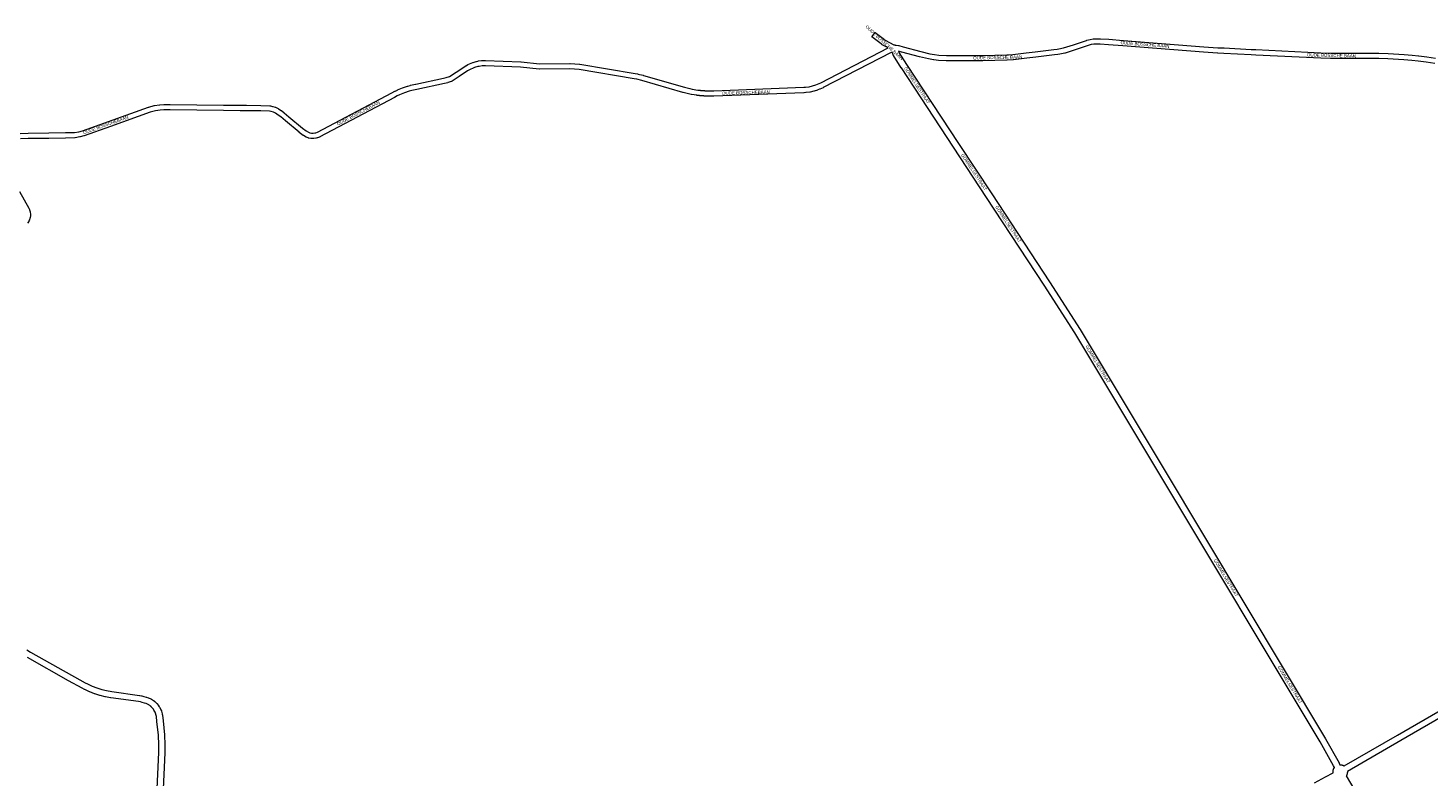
# Model space of a CAD drawing. Header units: metres. Extents: x 123819 to 142731, y 393440 to 405763.
# Tile 337 of 346: x 136393 to 139765, y 403896 to 405699. Entities that reach past the tile are written whole.
import ezdxf
from ezdxf.enums import TextEntityAlignment as Align

# ---------------------------------------------------------------- set-up
doc = ezdxf.new("R2010")
doc.units = ezdxf.units.M
doc.header["$MEASUREMENT"] = 0
for name, color, linetype, lineweight in [('gs-anno-wegen algemeen tekst', 7, 'Continuous', 0), ('gs-knt-aanvullende hoofdweg', 7, 'Continuous', 0), ('gs-knt-wegen algemeen', 7, 'Continuous', 0)]:
    doc.layers.add(name, color=color, linetype=linetype, lineweight=lineweight)
doc.styles.add('Style-Arial', font='arial.ttf')

msp = doc.modelspace()

# ---------------------------------------------------------------- linework, layer by layer
at = {"layer": 'gs-knt-aanvullende hoofdweg', "color": 7, "linetype": 'Continuous', "flags": 128}
for points in [[(138478.3, 405658.7), (138478.4, 405658.7), (138478.7, 405658.7), (138479.1, 405658.7), (138479.5, 405658.6), (138479.8, 405658.6), (138480.2, 405658.5), (138480.6, 405658.4), (138480.9, 405658.3), (138481.3, 405658.2), (138481.6, 405658), (138481.9, 405657.9), (138482.1, 405657.8)], [(139539.6, 403918.5), (139537.7, 403922.7), (139505, 403980.6), (139114.6, 404632.4), (138914.3, 404965.3), (138840.6, 405079.9), (138701.6, 405291.5), (138621.8, 405412.6), (138621.8, 405412.6), (138496.6, 405603.4), (138496.5, 405603.5), (138477.7, 405632.8), (138477.5, 405633.1), (138477.4, 405633.4), (138477.2, 405633.6), (138477.1, 405633.9), (138477, 405634.2), (138474.2, 405641.4)], [(138489.5, 405643.4), (138490.7, 405640.3), (138509.1, 405611.6), (138634.3, 405420.8), (138714.2, 405299.7), (138714.2, 405299.7), (138853.1, 405088.1), (138853.2, 405088.1), (138927, 404973.3), (138927.1, 404973.1), (139127.4, 404640.1), (139127.4, 404640.1), (139517.9, 403988.2), (139518, 403988.1), (139550.9, 403929.8), (139551.1, 403929.4), (139551.3, 403929.1), (139552.9, 403925.6)], [(139563.3, 403922.6), (139691.8, 403996.6), (139804.3, 404061.7), (139924.6, 404131.4), (140145.1, 404273.5), (140145.1, 404273.5), (140271.8, 404355), (140296.7, 404371.6), (140411.8, 404456.1), (140411.9, 404456.2), (140412.1, 404456.4), (140423.7, 404464), (140423.9, 404464.2), (140424.1, 404464.3), (140435.3, 404470.6), (140435.6, 404470.8), (140435.9, 404470.9), (140436.1, 404471), (140444.8, 404474.7), (140445.1, 404474.8), (140453.9, 404478.2), (140454.1, 404478.2), (140456.7, 404479.2)], [(140466.9, 404466.8), (140459.1, 404464.1), (140450.6, 404460.8), (140442.4, 404457.3), (140431.7, 404451.3), (140420.5, 404443.9), (140305.5, 404359.3), (140305.2, 404359.1), (140280, 404342.4), (140279.9, 404342.4), (140153.3, 404260.9), (139932.5, 404118.7), (139932.2, 404118.5), (139811.8, 404048.7), (139699.3, 403983.6), (139699.3, 403983.6), (139570.8, 403909.6)], [(136390.2, 404202.5), (136399.1, 404196.7), (136497.8, 404140.9), (136497.8, 404140.9), (136504.9, 404137.1), (136530.6, 404123), (136536.1, 404120.2), (136547.3, 404115), (136558.8, 404110.6), (136570.5, 404106.9), (136582.5, 404103.9), (136594.7, 404101.7), (136661.8, 404092.3), (136662.2, 404092.2), (136666.7, 404091.3), (136667.1, 404091.3), (136671.8, 404090.1), (136672.1, 404090.1), (136677.7, 404088.5), (136677.9, 404088.4), (136678.1, 404088.4), (136682.7, 404086.8), (136683, 404086.7), (136683.2, 404086.6), (136688.7, 404084.2), (136688.9, 404084.1), (136689, 404084), (136689, 404084), (136689.1, 404084), (136689.3, 404083.9), (136689.4, 404083.8), (136689.4, 404083.8), (136689.6, 404083.7), (136689.6, 404083.7), (136689.8, 404083.6), (136689.8, 404083.6), (136689.9, 404083.5), (136690.1, 404083.4), (136690.1, 404083.4), (136690.3, 404083.3), (136690.3, 404083.3), (136690.4, 404083.3), (136690.6, 404083.2), (136690.6, 404083.2), (136690.7, 404083.1), (136690.8, 404083), (136690.9, 404083), (136691, 404082.9), (136691.1, 404082.9), (136691.3, 404082.8), (136692.2, 404082.3), (136692.4, 404082.1), (136692.7, 404081.9), (136693.6, 404081.3), (136693.8, 404081.2), (136693.8, 404081.2), (136693.9, 404081.1), (136694, 404081), (136694, 404081), (136694.2, 404080.9), (136694.2, 404080.9), (136694.3, 404080.8), (136694.4, 404080.7), (136694.5, 404080.7), (136694.6, 404080.6), (136694.7, 404080.6), (136694.7, 404080.6), (136694.8, 404080.5), (136694.9, 404080.4), (136695, 404080.4), (136695, 404080.3), (136695.1, 404080.3), (136695.1, 404080.3), (136695.2, 404080.2), (136695.4, 404080.1), (136695.4, 404080.1), (136695.5, 404080), (136695.6, 404079.9), (136695.6, 404079.9), (136695.8, 404079.8), (136695.8, 404079.8), (136695.8, 404079.8), (136695.8, 404079.8), (136695.9, 404079.7), (136696, 404079.6), (136696, 404079.6), (136696.2, 404079.5), (136696.2, 404079.4), (136696.3, 404079.4), (136696.4, 404079.3), (136696.4, 404079.3), (136696.5, 404079.2), (136696.7, 404079.1), (136696.7, 404079.1), (136696.8, 404079), (136696.9, 404079), (136696.9, 404078.9), (136697.1, 404078.8), (136697.1, 404078.8), (136697.2, 404078.7), (136697.3, 404078.6), (136697.5, 404078.5), (136697.5, 404078.4), (136697.8, 404078.2), (136697.9, 404078.1), (136698.1, 404077.9), (136698.3, 404077.8), (136698.3, 404077.7), (136698.6, 404077.6), (136700, 404076.4), (136700.3, 404076.1), (136700.6, 404075.8), (136701.9, 404074.4), (136702.1, 404074.3), (136702.1, 404074.2), (136702.2, 404074.1), (136702.3, 404074), (136702.4, 404073.9), (136702.5, 404073.8), (136702.6, 404073.8), (136702.7, 404073.6), (136702.7, 404073.6), (136702.8, 404073.5), (136702.9, 404073.4), (136703, 404073.3), (136703.1, 404073.2), (136703.2, 404073), (136707.2, 404068.1), (136707.4, 404067.8), (136707.6, 404067.5), (136709.3, 404064.8), (136709.5, 404064.5), (136709.7, 404064.2), (136712.6, 404058.6), (136712.7, 404058.3), (136712.9, 404058), (136714.2, 404054.9), (136714.3, 404054.7), (136714.3, 404054.6), (136714.3, 404054.6), (136714.4, 404054.4), (136714.4, 404054.3), (136715.3, 404051.5), (136715.4, 404051.1), (136716.2, 404048.1), (136716.2, 404048), (136716.2, 404047.9), (136716.3, 404047.6), (136716.9, 404044.5), (136717, 404044.3), (136717, 404044), (136718.6, 404031.8), (136718.7, 404031.6), (136722, 403997.7), (136722, 403997.5), (136722, 403997.3), (136723, 403973.8), (136723, 403973.4), (136722.9, 403954.5), (136722.9, 403954.1), (136716.5, 403815.5)], [(136701.5, 403816.1), (136707.9, 403954.7), (136708, 403973.3), (136707, 403996.4), (136703.7, 404030), (136702.2, 404041.8), (136701.7, 404044.4), (136700.1, 404049.5), (136699.1, 404051.9), (136696.5, 404056.9), (136695.2, 404059), (136691.7, 404063.4), (136690.9, 404064.2), (136690.9, 404064.3), (136690.8, 404064.4), (136690.7, 404064.4), (136690.6, 404064.5), (136690.6, 404064.5), (136690.5, 404064.6), (136690.5, 404064.6), (136690.4, 404064.7), (136690.4, 404064.7), (136690.2, 404064.9), (136690.2, 404064.9), (136690.1, 404065), (136690.1, 404065), (136690, 404065.1), (136690, 404065.1), (136689.9, 404065.2), (136689.8, 404065.2), (136689.7, 404065.3), (136689.7, 404065.4), (136689.6, 404065.4), (136689.6, 404065.5), (136689.5, 404065.6), (136689.4, 404065.6), (136689.4, 404065.7), (136689.3, 404065.7), (136689.2, 404065.8), (136689.1, 404065.9), (136689.1, 404065.9), (136689, 404066), (136689, 404066), (136688.9, 404066.1), (136688.8, 404066.1), (136688.7, 404066.2), (136688.6, 404066.3), (136688.4, 404066.4), (136688.4, 404066.5), (136688.3, 404066.6), (136688.3, 404066.6), (136688.2, 404066.7), (136688.2, 404066.7), (136686.4, 404068), (136684.9, 404069.1), (136684.7, 404069.2), (136684.7, 404069.2), (136684.6, 404069.3), (136684.5, 404069.3), (136684.4, 404069.4), (136684.3, 404069.4), (136684.3, 404069.4), (136684.1, 404069.5), (136684.1, 404069.5), (136682.3, 404070.6), (136677.5, 404072.7), (136673.4, 404074.1), (136668.2, 404075.6), (136663.8, 404076.6), (136659.5, 404077.4), (136592.4, 404086.8), (136592.1, 404086.9), (136579.6, 404089.2), (136579.3, 404089.2), (136579.1, 404089.3), (136566.7, 404092.3), (136566.5, 404092.4), (136566.2, 404092.5), (136554, 404096.3), (136553.8, 404096.4), (136553.6, 404096.5), (136541.7, 404101.1), (136541.5, 404101.2), (136541.2, 404101.3), (136529.6, 404106.6), (136529.3, 404106.8), (136523.6, 404109.7), (136523.5, 404109.8), (136490.5, 404127.8), (136490.5, 404127.8), (136490.4, 404127.8), (136391.5, 404183.7)], [(139552.9, 403925.6), (139552.9, 403925.6), (139553, 403925.6), (139553, 403925.6), (139553.1, 403925.6), (139553.1, 403925.6), (139553.2, 403925.6), (139553.2, 403925.6), (139553.3, 403925.6), (139553.4, 403925.6), (139553.4, 403925.6), (139553.4, 403925.6), (139553.5, 403925.6), (139553.5, 403925.6), (139553.6, 403925.6), (139553.6, 403925.6), (139553.7, 403925.6), (139553.7, 403925.6)], [(139553.7, 403925.6), (139553.8, 403925.6), (139553.8, 403925.6), (139553.8, 403925.6), (139553.8, 403925.6), (139553.8, 403925.6), (139553.9, 403925.6), (139553.9, 403925.6), (139554, 403925.6), (139554, 403925.6), (139554.1, 403925.6), (139554.1, 403925.6), (139554.1, 403925.6), (139554.2, 403925.6), (139554.2, 403925.6), (139554.3, 403925.6), (139554.3, 403925.6), (139554.4, 403925.5), (139554.4, 403925.5), (139554.5, 403925.5), (139554.5, 403925.5), (139554.6, 403925.5), (139554.6, 403925.5), (139554.7, 403925.5), (139554.7, 403925.5), (139554.7, 403925.5), (139554.8, 403925.5), (139554.8, 403925.5), (139554.9, 403925.5), (139554.9, 403925.5), (139555, 403925.5), (139555, 403925.5), (139555.1, 403925.5), (139555.1, 403925.5), (139555.2, 403925.5), (139555.3, 403925.5), (139555.3, 403925.5), (139555.3, 403925.5), (139555.4, 403925.5), (139555.4, 403925.5), (139555.5, 403925.5), (139555.5, 403925.5), (139555.6, 403925.4), (139555.6, 403925.4), (139555.7, 403925.4), (139555.7, 403925.4), (139555.8, 403925.4), (139555.8, 403925.4), (139555.9, 403925.4), (139555.9, 403925.4), (139555.9, 403925.4), (139556, 403925.4), (139556, 403925.4), (139556.1, 403925.4), (139556.1, 403925.4), (139556.2, 403925.4), (139556.2, 403925.4), (139556.3, 403925.3), (139556.3, 403925.3), (139556.4, 403925.3), (139556.4, 403925.3), (139556.5, 403925.3), (139556.5, 403925.3), (139556.6, 403925.3), (139556.6, 403925.3), (139556.7, 403925.3), (139556.7, 403925.3), (139556.8, 403925.3), (139556.9, 403925.2), (139556.9, 403925.2), (139557, 403925.2), (139557, 403925.2), (139557.1, 403925.2), (139557.1, 403925.2), (139557.2, 403925.2), (139557.2, 403925.2), (139557.3, 403925.2), (139557.3, 403925.2), (139557.3, 403925.1), (139557.4, 403925.1), (139557.4, 403925.1), (139557.5, 403925.1), (139557.5, 403925.1), (139557.6, 403925.1), (139557.6, 403925.1), (139557.7, 403925.1), (139557.7, 403925), (139557.8, 403925), (139557.8, 403925), (139557.9, 403925), (139557.9, 403925), (139558, 403925), (139558.1, 403925), (139558.1, 403924.9), (139558.2, 403924.9), (139558.2, 403924.9), (139558.3, 403924.9), (139558.3, 403924.9), (139558.4, 403924.9), (139558.4, 403924.9), (139558.5, 403924.8), (139558.5, 403924.8), (139558.6, 403924.8), (139558.6, 403924.8), (139558.7, 403924.8), (139558.7, 403924.8), (139558.8, 403924.8), (139558.8, 403924.7), (139558.9, 403924.7), (139558.9, 403924.7), (139559, 403924.7), (139559, 403924.7), (139559, 403924.7), (139559.1, 403924.7), (139559.1, 403924.6), (139559.2, 403924.6), (139559.2, 403924.6), (139559.3, 403924.6), (139559.3, 403924.6), (139559.4, 403924.6), (139559.4, 403924.5), (139559.4, 403924.5), (139559.5, 403924.5), (139559.5, 403924.5), (139559.6, 403924.5), (139559.6, 403924.5), (139559.7, 403924.4), (139559.7, 403924.4), (139559.8, 403924.4), (139559.8, 403924.4), (139559.9, 403924.4), (139559.9, 403924.4), (139559.9, 403924.3), (139560, 403924.3), (139560, 403924.3), (139560.1, 403924.3), (139560.1, 403924.3), (139560.2, 403924.2), (139560.2, 403924.2), (139560.3, 403924.2), (139560.3, 403924.2), (139560.3, 403924.2), (139560.4, 403924.1), (139560.4, 403924.1), (139560.5, 403924.1), (139560.5, 403924.1), (139560.6, 403924.1), (139560.6, 403924.1), (139560.6, 403924), (139560.6, 403924), (139560.7, 403924), (139560.7, 403924), (139560.8, 403924), (139560.8, 403923.9), (139560.9, 403923.9), (139560.9, 403923.9), (139561, 403923.9), (139561, 403923.9), (139561.1, 403923.8), (139561.1, 403923.8), (139561.2, 403923.8), (139561.2, 403923.8), (139561.3, 403923.7), (139561.3, 403923.7), (139561.3, 403923.7), (139561.4, 403923.7), (139561.5, 403923.6), (139561.5, 403923.6), (139561.6, 403923.6), (139561.6, 403923.6), (139561.7, 403923.5), (139561.7, 403923.5), (139561.7, 403923.5), (139561.8, 403923.5), (139561.8, 403923.5), (139561.9, 403923.4), (139561.9, 403923.4), (139562, 403923.4), (139562, 403923.4), (139562, 403923.3), (139562.1, 403923.3), (139562.1, 403923.3), (139562.2, 403923.2), (139562.2, 403923.2), (139562.3, 403923.2), (139562.3, 403923.2), (139562.3, 403923.2), (139562.4, 403923.1), (139562.4, 403923.1), (139562.5, 403923.1), (139562.5, 403923.1), (139562.5, 403923), (139562.6, 403923), (139562.6, 403923), (139562.6, 403923), (139562.7, 403922.9), (139562.7, 403922.9), (139562.8, 403922.9), (139562.8, 403922.9), (139562.8, 403922.8), (139562.9, 403922.8), (139562.9, 403922.8), (139563, 403922.8), (139563, 403922.7), (139563.1, 403922.7), (139563.1, 403922.7), (139563.1, 403922.7), (139563.2, 403922.6), (139563.2, 403922.6), (139563.3, 403922.6)], [(139492, 403881.7), (139517.8, 403896), (139517.8, 403896), (139536.3, 403906.3), (139536.3, 403906.4), (139536.3, 403906.4), (139536.3, 403906.5), (139536.3, 403906.6), (139536.3, 403906.6), (139536.2, 403906.7), (139536.2, 403906.8), (139536.2, 403906.8), (139536.2, 403906.9), (139536.2, 403906.9), (139536.2, 403907), (139536.2, 403907.1), (139536.2, 403907.3), (139536.2, 403907.5), (139536.2, 403907.6), (139536.2, 403907.7), (139536.2, 403907.7), (139536.2, 403907.8), (139536.2, 403907.8), (139536.2, 403907.9), (139536.2, 403907.9), (139536.2, 403908), (139536.2, 403908), (139536.2, 403908.1), (139536.2, 403908.1), (139536.2, 403908.2), (139536.2, 403908.2), (139536.2, 403908.3), (139536.2, 403908.3), (139536.2, 403908.4), (139536.2, 403908.4), (139536.2, 403908.5), (139536.2, 403908.5), (139536.2, 403908.6), (139536.2, 403908.6), (139536.2, 403908.7), (139536.2, 403908.7), (139536.2, 403908.8), (139536.2, 403908.8), (139536.2, 403908.9), (139536.2, 403908.9), (139536.2, 403909), (139536.2, 403909), (139536.2, 403909.1), (139536.2, 403909.1), (139536.2, 403909.2), (139536.2, 403909.2), (139536.2, 403909.3), (139536.2, 403909.4), (139536.2, 403909.4), (139536.2, 403909.5), (139536.2, 403909.5), (139536.2, 403909.6), (139536.2, 403909.6), (139536.2, 403909.7), (139536.2, 403909.7), (139536.2, 403909.8), (139536.2, 403909.8), (139536.2, 403909.9), (139536.3, 403909.9), (139536.3, 403910), (139536.3, 403910), (139536.3, 403910.1), (139536.3, 403910.1), (139536.3, 403910.2), (139536.3, 403910.2), (139536.3, 403910.3), (139536.3, 403910.3), (139536.3, 403910.4), (139536.3, 403910.4), (139536.3, 403910.5), (139536.3, 403910.5), (139536.3, 403910.6), (139536.3, 403910.6), (139536.3, 403910.7), (139536.4, 403910.7), (139536.4, 403910.8), (139536.4, 403910.8), (139536.4, 403910.8), (139536.4, 403910.8), (139536.4, 403910.9), (139536.4, 403910.9), (139536.4, 403911), (139536.4, 403911), (139536.4, 403911.1), (139536.4, 403911.1), (139536.4, 403911.2), (139536.4, 403911.2), (139536.4, 403911.3), (139536.5, 403911.4), (139536.5, 403911.4), (139536.5, 403911.5), (139536.5, 403911.5), (139536.5, 403911.6), (139536.5, 403911.6), (139536.5, 403911.7), (139536.5, 403911.7), (139536.5, 403911.8), (139536.5, 403911.8), (139536.6, 403911.9), (139536.6, 403911.9), (139536.6, 403912), (139536.6, 403912), (139536.6, 403912.1), (139536.6, 403912.1), (139536.6, 403912.2), (139536.6, 403912.2), (139536.7, 403912.3), (139536.7, 403912.3), (139536.7, 403912.4), (139536.7, 403912.4), (139536.7, 403912.5), (139536.7, 403912.5), (139536.7, 403912.6), (139536.7, 403912.6), (139536.8, 403912.7), (139536.8, 403912.8), (139536.8, 403912.8), (139536.8, 403912.9), (139536.8, 403912.9), (139536.8, 403913), (139536.8, 403913), (139536.9, 403913.1), (139536.9, 403913.1), (139536.9, 403913.2), (139536.9, 403913.2), (139536.9, 403913.3), (139536.9, 403913.3), (139537, 403913.4), (139537, 403913.4), (139537, 403913.5), (139537, 403913.5), (139537, 403913.6), (139537, 403913.6), (139537, 403913.7), (139537.1, 403913.7), (139537.1, 403913.8), (139537.1, 403913.8), (139537.1, 403913.9), (139537.1, 403913.9), (139537.1, 403914), (139537.2, 403914.1), (139537.2, 403914.1), (139537.2, 403914.2), (139537.2, 403914.2), (139537.3, 403914.3), (139537.3, 403914.4), (139537.3, 403914.4), (139537.4, 403914.5), (139537.4, 403914.6), (139537.4, 403914.6), (139537.4, 403914.7), (139537.4, 403914.7), (139537.5, 403914.8), (139537.5, 403914.8), (139537.5, 403914.9), (139537.5, 403914.9), (139537.5, 403915), (139537.5, 403915), (139537.6, 403915), (139537.6, 403915.1), (139537.6, 403915.1), (139537.6, 403915.2), (139537.6, 403915.2), (139537.7, 403915.3), (139537.7, 403915.3), (139537.7, 403915.4), (139537.7, 403915.4), (139537.8, 403915.5), (139537.8, 403915.5), (139537.8, 403915.5), (139537.8, 403915.6), (139537.8, 403915.6), (139537.9, 403915.7), (139537.9, 403915.7), (139537.9, 403915.8), (139537.9, 403915.8), (139538, 403915.9), (139538, 403915.9), (139538, 403916), (139538, 403916), (139538, 403916.1), (139538.1, 403916.1), (139538.1, 403916.1), (139538.1, 403916.2), (139538.1, 403916.2), (139538.2, 403916.3), (139538.2, 403916.3), (139538.2, 403916.4), (139538.2, 403916.4), (139538.3, 403916.5), (139538.3, 403916.5), (139538.3, 403916.5), (139538.3, 403916.6), (139538.3, 403916.6), (139538.4, 403916.6), (139538.4, 403916.7), (139538.4, 403916.8), (139538.5, 403916.9), (139538.5, 403917), (139538.6, 403917), (139538.8, 403917.3), (139539, 403917.7), (139539.1, 403917.8), (139539.1, 403917.9), (139539.2, 403918), (139539.2, 403918), (139539.3, 403918.1), (139539.3, 403918.1), (139539.3, 403918.2), (139539.3, 403918.2), (139539.4, 403918.3), (139539.4, 403918.3), (139539.4, 403918.3), (139539.5, 403918.4), (139539.5, 403918.4), (139539.6, 403918.5)], [(139570.8, 403909.6), (139570.8, 403909.5), (139570.8, 403909.5), (139570.8, 403909.4), (139570.8, 403909.4), (139570.8, 403909.3), (139570.8, 403909.3), (139570.8, 403909.2), (139570.8, 403909.1), (139570.8, 403909), (139570.8, 403909), (139570.8, 403908.9), (139570.8, 403908.8), (139570.8, 403908.8), (139570.8, 403908.7), (139570.8, 403908.7), (139570.8, 403908.7), (139570.8, 403908.6), (139570.8, 403908.5), (139570.8, 403908.5), (139570.8, 403908.4), (139570.8, 403908.4), (139570.8, 403908.3), (139570.8, 403908.2), (139570.8, 403908.2), (139570.8, 403908.1), (139570.8, 403908.1), (139570.8, 403908), (139570.8, 403907.9), (139570.8, 403907.9), (139570.8, 403907.8), (139570.8, 403907.7), (139570.8, 403907.6), (139570.8, 403907.5), (139570.8, 403907.2), (139570.8, 403906.8), (139570.8, 403906.7), (139570.8, 403906.6), (139570.8, 403906.6), (139570.8, 403906.6), (139570.8, 403906.5), (139570.8, 403906.5), (139570.7, 403906.4), (139570.7, 403906.3), (139570.7, 403906.3), (139570.7, 403906.2), (139570.7, 403906.2), (139570.7, 403906.1), (139570.7, 403906.1), (139570.7, 403906), (139570.7, 403906), (139570.7, 403905.9), (139570.7, 403905.9), (139570.7, 403905.8), (139570.7, 403905.8), (139570.7, 403905.7), (139570.7, 403905.7), (139570.7, 403905.6), (139570.7, 403905.6), (139570.6, 403905.6), (139570.6, 403905.5), (139570.6, 403905.5), (139570.6, 403905.4), (139570.6, 403905.4), (139570.6, 403905.3), (139570.6, 403905.3), (139570.6, 403905.2), (139570.6, 403905.2), (139570.6, 403905.1), (139570.6, 403905.1), (139570.6, 403905), (139570.6, 403905), (139570.5, 403904.9), (139570.5, 403904.9), (139570.5, 403904.9), (139570.5, 403904.8), (139570.5, 403904.8), (139570.5, 403904.7), (139570.5, 403904.7), (139570.5, 403904.7), (139570.5, 403904.6), (139570.4, 403904.5), (139570.4, 403904.5), (139570.4, 403904.4), (139570.4, 403904.4), (139570.4, 403904.3), (139570.4, 403904.3), (139570.4, 403904.2), (139570.4, 403904.2), (139570.4, 403904.1), (139570.4, 403904.1), (139570.3, 403904), (139570.3, 403904), (139570.3, 403903.9), (139570.3, 403903.9), (139570.3, 403903.9), (139570.3, 403903.8), (139570.3, 403903.8), (139570.3, 403903.7), (139570.3, 403903.7), (139570.2, 403903.7), (139570.2, 403903.6), (139570.2, 403903.6), (139570.2, 403903.5), (139570.2, 403903.5), (139570.2, 403903.4), (139570.2, 403903.4), (139570.1, 403903.3), (139570.1, 403903.3), (139570.1, 403903.2), (139570.1, 403903.2), (139570.1, 403903.2), (139570.1, 403903.1), (139570, 403903), (139570, 403903), (139570, 403902.9), (139570, 403902.9), (139570, 403902.8), (139570, 403902.8), (139570, 403902.8), (139570, 403902.8), (139570, 403902.7), (139569.9, 403902.7), (139569.9, 403902.6), (139569.9, 403902.5), (139569.9, 403902.5), (139569.9, 403902.4), (139569.8, 403902.4), (139569.8, 403902.3), (139569.8, 403902.3), (139569.8, 403902.2), (139569.8, 403902.2), (139569.8, 403902.1), (139569.7, 403902.1), (139569.7, 403902), (139569.7, 403902), (139569.7, 403901.9), (139569.7, 403901.9), (139569.6, 403901.9), (139569.6, 403901.8), (139569.6, 403901.8), (139569.6, 403901.7), (139569.6, 403901.7), (139569.6, 403901.6), (139569.5, 403901.6), (139569.5, 403901.5), (139569.5, 403901.5), (139569.5, 403901.4), (139569.5, 403901.4), (139569.4, 403901.4), (139569.4, 403901.3), (139569.4, 403901.3), (139569.4, 403901.2), (139569.4, 403901.2), (139569.3, 403901.1), (139569.3, 403901.1), (139569.3, 403901), (139569.3, 403901), (139569.2, 403900.9), (139569.2, 403900.9), (139569.2, 403900.9), (139569.2, 403900.8), (139569.2, 403900.8), (139569.2, 403900.7), (139569.1, 403900.7), (139569.1, 403900.6), (139569.1, 403900.6), (139569.1, 403900.5), (139569.1, 403900.5), (139569, 403900.4), (139569, 403900.4), (139569, 403900.4), (139569, 403900.3), (139568.9, 403900.3), (139568.9, 403900.2), (139568.9, 403900.2), (139568.9, 403900.1), (139568.8, 403900.1), (139568.8, 403900.1), (139568.8, 403900), (139568.8, 403900), (139568.8, 403900), (139568.7, 403899.9), (139568.7, 403899.9), (139568.7, 403899.8), (139568.6, 403899.8), (139568.6, 403899.7), (139568.6, 403899.7), (139568.6, 403899.6), (139568.5, 403899.6), (139568.5, 403899.6), (139568.5, 403899.5), (139568.5, 403899.5), (139568.4, 403899.4), (139568.4, 403899.4), (139568.4, 403899.3), (139568.4, 403899.3), (139568.3, 403899.2), (139568.3, 403899.2), (139568.3, 403899.2), (139568.3, 403899.1), (139568.3, 403899.1), (139568.2, 403899), (139568.2, 403898.9), (139568.1, 403898.9), (139568.1, 403898.9), (139568.1, 403898.8), (139568.1, 403898.8), (139568, 403898.7), (139568, 403898.7), (139568, 403898.6), (139568, 403898.6), (139567.9, 403898.6), (139567.9, 403898.5)], [(139567.9, 403898.5), (139619.7, 403810.3), (139664, 403738.4), (139664, 403738.4), (139675.7, 403718.9), (139762.6, 403586.1), (139762.6, 403586.1), (139800.7, 403527.7), (139800.8, 403527.6), (139887.5, 403389.6), (139887.5, 403389.6), (139914.5, 403345.8), (139914.5, 403345.7), (139924, 403330), (139995.2, 403231.3), (140117.5, 403065.6), (140117.6, 403065.4), (140120.7, 403061)]]:
    msp.add_lwpolyline(points, dxfattribs=at)
at = {"layer": 'gs-knt-wegen algemeen', "color": 7, "linetype": 'Continuous', "flags": 128}
msp.add_lwpolyline([(138464.7, 405651.2), (138450.4, 405658.9), (138450.2, 405659.1), (138449.9, 405659.3), (138449.6, 405659.4), (138449.4, 405659.6), (138449.1, 405659.9), (138445, 405663.7), (138425.5, 405677.8, -0.384551), (138425.5, 405677.8), (138433.1, 405688.4, -0.384552), (138433.1, 405688.4), (138452.9, 405674), (138453.1, 405673.8), (138453.3, 405673.7), (138453.5, 405673.5), (138457.3, 405670), (138478.3, 405658.7)], format="xyb", dxfattribs=at)
for points in [[(136374.5, 405445.5), (136393.1, 405445.9), (136393.2, 405445.9), (136442.9, 405446.6), (136483.1, 405447.4), (136504.8, 405448), (136515.7, 405449.6), (136524.2, 405451.9), (136587.1, 405474.3), (136683.3, 405508.8), (136683.5, 405508.8), (136683.7, 405508.9), (136696.8, 405512.6), (136697, 405512.6), (136697.3, 405512.7), (136697.6, 405512.7), (136710, 405514.6), (136710.3, 405514.6), (136710.5, 405514.6), (136719.9, 405515.2), (136720.1, 405515.2), (136720.3, 405515.2), (136735.2, 405515.2), (136735.2, 405515.2), (136864, 405513.8), (136864, 405513.8), (136903.8, 405513.2), (136903.8, 405513.2), (136903.8, 405513.2), (136919.5, 405513.2), (136919.6, 405513.2), (136953.9, 405512.5), (136954, 405512.5), (136975.7, 405511.8), (136976, 405511.8), (136976.2, 405511.7), (136976.5, 405511.7), (136976.8, 405511.7), (136982, 405510.6), (136982.3, 405510.5), (136982.5, 405510.5), (136982.8, 405510.4), (136988.5, 405508.5), (136988.8, 405508.4), (136989, 405508.3), (136989.2, 405508.2), (136995.2, 405505.4), (136995.4, 405505.3), (136995.7, 405505.2), (136995.9, 405505.1), (136996.1, 405504.9), (137002.9, 405500.4), (137003.1, 405500.3), (137003.3, 405500.2), (137009.7, 405495.2), (137009.9, 405495), (137021.4, 405485.4), (137054.2, 405458.2), (137063, 405451.3), (137068.6, 405448.3), (137072.2, 405446.8), (137076, 405446), (137080.1, 405445.9), (137084.3, 405446.5), (137086.1, 405446.9), (137090.2, 405448.5), (137269.5, 405543.3), (137269.5, 405543.4), (137276.8, 405547.1), (137277, 405547.2), (137282.8, 405549.9), (137283.1, 405550.1), (137294.9, 405554.9), (137295.1, 405555), (137295.3, 405555.1), (137307.4, 405559.2), (137307.7, 405559.3), (137313.9, 405561.1), (137314.2, 405561.2), (137326.6, 405564.1), (137326.8, 405564.2), (137393.4, 405578.2), (137400.6, 405580.1), (137408.2, 405582.7), (137424.4, 405593.1), (137444.9, 405606.8), (137445.1, 405606.9), (137448.5, 405609), (137448.7, 405609.1), (137448.8, 405609.2), (137452.4, 405611.1), (137452.6, 405611.2), (137452.8, 405611.3), (137460.2, 405614.7), (137460.4, 405614.8), (137460.6, 405614.9), (137464.4, 405616.3), (137464.7, 405616.4), (137464.9, 405616.5), (137472.7, 405618.7), (137472.9, 405618.8), (137473.1, 405618.8), (137477.1, 405619.7), (137477.3, 405619.7), (137477.6, 405619.8), (137485.6, 405620.8), (137485.8, 405620.9), (137486, 405620.9), (137486.3, 405620.9), (137494.4, 405621.2), (137494.6, 405621.2), (137494.9, 405621.2), (137580.3, 405617.6), (137580.5, 405617.6), (137580.7, 405617.6), (137625.2, 405612.7), (137698.3, 405613.7), (137698.6, 405613.7), (137698.8, 405613.7), (137721.6, 405612.1), (137721.9, 405612.1), (137722.2, 405612.1), (137855.1, 405589.8), (137855.3, 405589.8), (137861.8, 405588.5), (137862.1, 405588.4), (137875, 405585.3), (137875.3, 405585.2), (137974.1, 405556.6), (137986.8, 405553.3), (137993.1, 405552), (138006.1, 405549.9), (138006.5, 405549.9), (138006.9, 405549.8), (138007.3, 405549.8), (138007.7, 405549.7), (138008.1, 405549.7), (138008.5, 405549.6), (138008.9, 405549.6), (138009.3, 405549.5), (138009.7, 405549.5), (138010.1, 405549.4), (138010.5, 405549.4), (138010.9, 405549.3), (138011.3, 405549.3), (138011.7, 405549.3), (138012.1, 405549.2), (138012.5, 405549.2), (138012.9, 405549.1), (138013.3, 405549.1), (138013.7, 405549.1), (138014.1, 405549), (138014.5, 405549), (138014.9, 405548.9), (138015.3, 405548.9), (138015.7, 405548.9), (138016.1, 405548.8), (138016.5, 405548.8), (138016.9, 405548.8), (138017.3, 405548.7), (138017.7, 405548.7), (138018.1, 405548.7), (138018.5, 405548.6), (138018.9, 405548.6), (138019.3, 405548.6), (138019.7, 405548.6), (138020.1, 405548.5), (138020.5, 405548.5), (138020.9, 405548.5), (138021.3, 405548.5), (138021.7, 405548.4), (138022.1, 405548.4), (138022.5, 405548.4), (138022.9, 405548.4), (138023.3, 405548.3), (138023.7, 405548.3), (138024.1, 405548.3), (138024.5, 405548.3), (138025, 405548.3), (138025.4, 405548.3), (138025.8, 405548.2), (138026.2, 405548.2), (138026.6, 405548.2), (138027, 405548.2), (138027.4, 405548.2), (138027.8, 405548.2), (138028.2, 405548.2), (138028.6, 405548.1), (138029, 405548.1), (138029.4, 405548.1), (138029.8, 405548.1), (138030.2, 405548.1), (138030.6, 405548.1), (138031, 405548.1), (138031.4, 405548.1), (138031.8, 405548.1), (138044.6, 405548.3), (138261.4, 405556.4), (138265.7, 405556.7), (138274.2, 405557.8), (138282.6, 405559.7), (138290.8, 405562.3), (138294.7, 405563.8), (138302.3, 405567.3), (138464.7, 405651.2)], [(138482.1, 405657.8), (138482.6, 405657.8), (138482.9, 405657.8), (138483.2, 405657.8), (138483.5, 405657.8), (138483.8, 405657.7), (138489.8, 405656.8), (138490, 405656.8), (138490.3, 405656.7), (138490.5, 405656.7), (138500.7, 405653.9), (138543.6, 405642.7), (138565, 405637.4), (138576, 405635.2), (138587.1, 405634), (138605, 405632.9), (138665.2, 405632.8), (138692.4, 405633.1), (138750.3, 405634.4), (138765, 405635.6), (138797, 405639.4), (138797.1, 405639.4), (138819, 405641.6), (138863.6, 405647.3), (138863.7, 405647.3), (138871.7, 405648.2), (138876.1, 405648.9), (138887.2, 405651.3), (138910.9, 405658.9), (138942.5, 405669.4), (138942.7, 405669.5), (138942.9, 405669.6), (138951, 405671.7), (138951.3, 405671.8), (138951.5, 405671.8), (138951.7, 405671.9), (138958.6, 405672.9), (138958.8, 405672.9), (138959, 405673), (138959.2, 405673), (138966.7, 405673.3), (138966.9, 405673.3), (138967.2, 405673.3), (138976.1, 405673), (138976.2, 405673), (138995.9, 405672), (138996, 405672), (139031.1, 405669.3), (139031.2, 405669.3), (139225.3, 405654), (139259.2, 405651.8), (139274, 405651.1), (139274.1, 405651.1), (139339.3, 405647.5), (139350.6, 405647.1), (139350.7, 405647.1), (139507, 405639.5), (139530.8, 405638.9), (139531, 405638.9), (139538.7, 405638.4), (139615.4, 405638.6), (139631.5, 405638.8), (139631.8, 405638.8), (139646.7, 405638.5), (139646.8, 405638.5), (139668.9, 405637.6), (139669, 405637.6), (139694.9, 405636.3), (139695.1, 405636.3), (139707.4, 405635.4), (139707.5, 405635.4), (139727, 405633.6), (139727.1, 405633.6), (139742.4, 405632), (139742.6, 405631.9), (139761.9, 405629.5), (139762, 405629.5), (139783.1, 405626.3)], [(139781.2, 405613.5), (139760.2, 405616.6), (139741, 405619), (139725.8, 405620.6), (139706.4, 405622.4), (139694.2, 405623.3), (139668.3, 405624.6), (139646.3, 405625.5), (139631.6, 405625.8), (139615.6, 405625.6), (139615.5, 405625.6), (139538.6, 405625.4), (139538.4, 405625.4), (139538.2, 405625.4), (139530.3, 405625.9), (139506.6, 405626.4), (139506.5, 405626.4), (139350.1, 405634.1), (139338.8, 405634.5), (139338.7, 405634.5), (139273.4, 405638.1), (139258.6, 405638.8), (139258.4, 405638.8), (139224.4, 405641), (139224.3, 405641), (139030.1, 405656.3), (138995.1, 405659), (138975.6, 405660), (138967.1, 405660.3), (138960.2, 405660), (138954, 405659.1), (138946.4, 405657), (138914.9, 405646.5), (138914.9, 405646.5), (138890.8, 405638.8), (138890.6, 405638.7), (138890.4, 405638.6), (138890.2, 405638.6), (138878.6, 405636.1), (138878.5, 405636.1), (138878.3, 405636.1), (138873.6, 405635.3), (138873.3, 405635.3), (138865.2, 405634.3), (138820.5, 405628.7), (138820.4, 405628.7), (138798.5, 405626.4), (138766.4, 405622.6), (138766.2, 405622.6), (138751.1, 405621.4), (138750.9, 405621.4), (138750.7, 405621.4), (138692.6, 405620), (138692.5, 405620), (138665.2, 405619.8), (138665.2, 405619.8), (138604.8, 405619.8), (138604.6, 405619.8), (138604.4, 405619.8), (138586.1, 405621), (138585.8, 405621), (138574.4, 405622.2), (138574.1, 405622.3), (138573.8, 405622.3), (138562.3, 405624.7), (138562, 405624.7), (138540.4, 405630), (138540.3, 405630.1), (138497.4, 405641.3), (138497.3, 405641.3), (138489.5, 405643.4)], [(138474.2, 405641.4), (138471.7, 405640.1), (138308.1, 405555.7), (138307.9, 405555.5), (138299.9, 405551.9), (138299.8, 405551.8), (138299.6, 405551.7), (138295.3, 405550), (138295.1, 405550), (138294.9, 405549.9)], [(138294.9, 405549.9), (138286.2, 405547.2), (138285.9, 405547.1), (138285.7, 405547), (138276.7, 405545), (138276.5, 405545), (138276.2, 405544.9), (138267.1, 405543.8), (138266.9, 405543.7), (138266.7, 405543.7), (138262.2, 405543.4), (138262, 405543.4), (138045.1, 405535.3), (138044.9, 405535.3), (138031.9, 405535.1), (138031.7, 405535.1), (138031.3, 405535.1), (138030.9, 405535.1), (138030.4, 405535.1), (138030, 405535.1), (138029.6, 405535.1), (138029.2, 405535.1), (138028.7, 405535.1), (138028.3, 405535.1), (138027.9, 405535.1), (138027.4, 405535.1), (138027, 405535.2), (138026.6, 405535.2), (138026.1, 405535.2), (138025.7, 405535.2), (138025.3, 405535.2), (138024.9, 405535.2), (138024.4, 405535.3), (138024, 405535.3), (138023.6, 405535.3), (138023.1, 405535.3), (138022.7, 405535.3), (138022.3, 405535.4), (138021.8, 405535.4), (138021.4, 405535.4), (138021, 405535.4), (138020.6, 405535.5), (138020.1, 405535.5), (138019.7, 405535.5), (138019.3, 405535.5), (138018.8, 405535.6), (138018.4, 405535.6), (138018, 405535.6), (138017.5, 405535.7), (138017.1, 405535.7), (138016.7, 405535.7), (138016.3, 405535.8), (138015.8, 405535.8), (138015.4, 405535.8), (138015, 405535.9), (138014.5, 405535.9), (138014.1, 405535.9), (138013.7, 405536), (138013.3, 405536), (138012.8, 405536.1), (138012.4, 405536.1), (138012, 405536.1), (138011.5, 405536.2), (138011.1, 405536.2), (138010.7, 405536.3), (138010.3, 405536.3), (138009.8, 405536.4), (138009.4, 405536.4), (138009, 405536.5), (138008.6, 405536.5), (138008.1, 405536.6), (138007.7, 405536.6), (138007.3, 405536.7), (138006.8, 405536.7), (138006.4, 405536.8), (138006, 405536.8), (138005.6, 405536.9), (138005.1, 405536.9), (138004.7, 405537), (138004.3, 405537), (138004.1, 405537.1), (137990.9, 405539.2), (137990.6, 405539.3), (137984, 405540.6), (137983.8, 405540.7), (137970.8, 405544), (137970.6, 405544.1), (137871.8, 405572.7), (137859.1, 405575.8), (137852.8, 405577), (137720.4, 405599.2), (137698.2, 405600.7), (137624.9, 405599.7), (137624.7, 405599.7), (137624.4, 405599.7), (137624.1, 405599.7), (137579.5, 405604.6), (137494.6, 405608.2), (137487, 405607.9), (137479.6, 405606.9), (137476.1, 405606.2), (137468.7, 405604), (137465.4, 405602.8), (137458.4, 405599.6), (137455.2, 405597.8), (137452, 405595.9), (137431.6, 405582.3), (137431.5, 405582.2), (137414.6, 405571.3), (137414.4, 405571.2), (137414.1, 405571), (137413.8, 405570.9), (137413.5, 405570.8), (137413.2, 405570.7), (137404.6, 405567.7), (137404.4, 405567.6), (137404.1, 405567.5), (137396.5, 405565.6), (137396.2, 405565.5), (137329.6, 405551.5), (137317.4, 405548.5), (137311.5, 405546.8), (137299.7, 405542.8), (137288.2, 405538.1), (137282.6, 405535.5), (137275.5, 405531.8), (137095.9, 405436.8), (137095.7, 405436.7), (137095.4, 405436.5), (137095.2, 405436.4), (137090.4, 405434.6), (137090.1, 405434.5), (137089.9, 405434.5), (137089.6, 405434.4), (137087.2, 405433.8), (137086.9, 405433.7), (137086.7, 405433.7), (137086.4, 405433.6), (137081.3, 405433), (137081.1, 405432.9), (137080.8, 405432.9), (137080.6, 405432.9), (137080.3, 405432.9), (137075.2, 405433), (137074.9, 405433.1), (137074.7, 405433.1), (137074.4, 405433.1), (137074.2, 405433.2), (137069.1, 405434.1), (137068.8, 405434.1), (137068.6, 405434.2), (137068.3, 405434.3), (137068, 405434.4), (137067.7, 405434.5), (137063.3, 405436.4), (137063, 405436.5), (137062.8, 405436.7), (137056.4, 405440.1), (137056.1, 405440.2), (137055.9, 405440.4), (137055.7, 405440.5), (137055.5, 405440.7), (137046.1, 405447.9), (137045.9, 405448.1), (137013.1, 405475.4), (137013, 405475.4), (137001.7, 405485), (136995.5, 405489.7), (136989.3, 405493.8), (136984.1, 405496.2), (136979, 405497.9), (136974.7, 405498.8), (136953.6, 405499.5), (136919.4, 405500.1), (136903.8, 405500.1), (136903.7, 405500.1), (136863.8, 405500.7), (136735.1, 405502.2), (136720.5, 405502.2), (136711.6, 405501.6), (136699.9, 405499.9), (136687.4, 405496.4), (136591.5, 405462), (136591.5, 405462), (136528.4, 405439.6), (136528.1, 405439.5), (136527.9, 405439.4), (136518.8, 405436.9), (136518.5, 405436.9), (136518.2, 405436.8), (136518, 405436.8), (136506.3, 405435.1), (136506, 405435.1), (136505.8, 405435), (136505.5, 405435), (136483.4, 405434.3), (136483.3, 405434.3), (136443.1, 405433.5), (136443.1, 405433.5), (136393.4, 405432.9), (136375.1, 405432.5)], [(136372.7, 405305.4), (136394.8, 405265.8), (136394.9, 405265.6), (136395, 405265.3), (136396.4, 405262.4), (136396.5, 405262.1), (136396.6, 405261.8), (136396.7, 405261.5), (136398, 405257), (136398.1, 405256.8), (136398.2, 405256.5), (136398.2, 405256.2), (136398.2, 405255.9), (136398.8, 405251.3), (136398.8, 405251), (136398.8, 405250.7), (136398.8, 405250.5), (136398.8, 405248.1), (136398.8, 405247.8), (136398.8, 405247.6), (136398.7, 405247.3), (136398.1, 405242.6), (136398, 405242.4), (136398, 405242.1), (136397.9, 405241.8), (136397.8, 405241.6), (136396.4, 405237.1), (136396.3, 405236.8), (136396.2, 405236.6), (136396.1, 405236.3), (136395.1, 405234.2), (136395, 405233.9), (136394.8, 405233.7), (136394.7, 405233.5), (136392.2, 405229.5)]]:
    msp.add_lwpolyline(points, dxfattribs=at)

# ---------------------------------------------------------------- texts
at = {"layer": 'gs-anno-wegen algemeen tekst', "color": 7, "style": 'Style-Arial', "width": 0.909091}
for s, rotation, p in [('OUDE BOSSCHE BAAN', 317.6032, (138455.6, 405664.2)), ('OUDE BOSSCHE BAAN', 355.4408, (139083.4, 405659.7)), ('OUDE BOSSCHE BAAN', 1.313, (138728.5, 405628.4)), ('OUDE BOSSCHE BAAN', 358.6024, (139532.5, 405633.3)), ('GOMMELSESTRAAT', 303.2726, (138534.3, 405561.3)), ('OUDE BOSSCHEBAAN', 1.5528, (138122.2, 405543.7)), ('OUDE BOSSCHEBAAN', 27.8861, (137188.6, 405494.3)), ('OUDE BOSSCHEBAAN', 19.5822, (136580.3, 405466)), ('GOMMELSESTRAAT', 303.3937, (138671.6, 405352.4)), ('GOMMELSESTRAAT', 303.3035, (138754.1, 405227.1)), ('GOMMELSESTRAAT', 301.0385, (138969.5, 404890)), ('GOMMELSESTRAAT', 300.9216, (139278.3, 404375.6)), ('GOMMELSESTRAAT', 300.9216, (139432.5, 404118.2))]:
    msp.add_text(s, height=7.7, rotation=rotation, dxfattribs=at).set_placement(p, align=Align.MIDDLE_CENTER)

doc.saveas('drawing.dxf')
